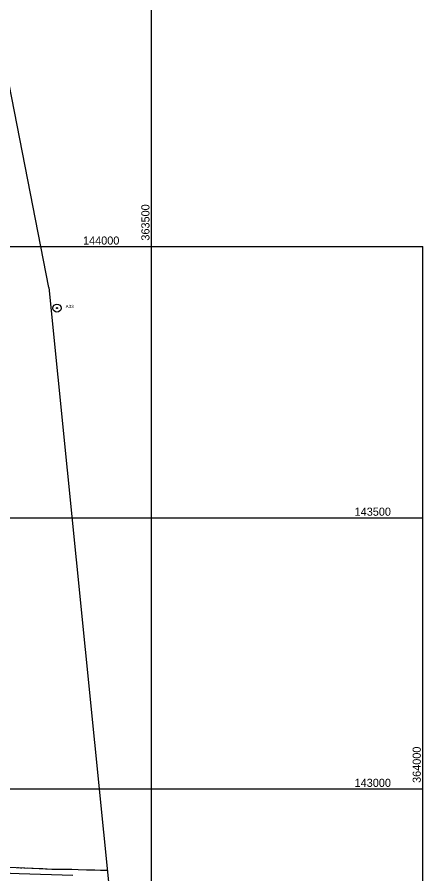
# Model space of a CAD drawing. Extents: x 353423 to 364002, y 127000 to 201942.
# Drawn here: x 363252 to 364000, y 142843 to 144423 of the extents above; entities that cross this region are included whole.
import ezdxf

# ---------------------------------------------------------------- set-up
doc = ezdxf.new("R2010")
doc.units = 0
for name, color, linetype in [('E_DTM_SlopeTop', 7, 'Continuous'), ('E_LAND_TreeLine', 7, 'Continuous'), ('E_RDWY_AsphConc', 7, 'Continuous'), ('E_RDWY_Gravel', 7, 'Continuous'), ('E_STRUCT_WingWall', 7, 'Continuous')]:
    doc.layers.add(name, color=color, linetype=linetype)

msp = doc.modelspace()

# ---------------------------------------------------------------- linework, layer by layer
at = {"layer": 'E_DTM_SlopeTop'}
msp.add_lwpolyline([(363355, 142840.1), (363256.1, 142843.7), (363174.1, 142846.7)], dxfattribs=at)
at = {"layer": 'E_LAND_TreeLine'}
for p, q in [((363500, 143500), (363500, 146000)), ((359000, 144000), (363500, 144000)), ((359500, 144000), (364000, 144000)), ((363500, 141500), (363500, 144000)), ((364000, 141500), (364000, 144000)), ((359000, 143500), (363500, 143500)), ((359500, 143500), (364000, 143500)), ((359500, 143000), (364000, 143000))]:
    msp.add_line(p, q, dxfattribs=at)
at = {"layer": 'E_RDWY_AsphConc'}
for radius in [7.5, 7.5, 0.96, 0.96]:
    msp.add_circle((363325.7, 143886.7), radius, dxfattribs=at)
at = {"layer": 'E_RDWY_Gravel'}
for points in [[(363311, 143925), (362964.8, 145696.3)], [(363311, 143925), (363512.3, 141916)]]:
    msp.add_lwpolyline(points, dxfattribs=at)
at = {"layer": 'E_STRUCT_WingWall'}
for points in [[(363219.6, 142856.6), (363265.4, 142854.5), (363292.7, 142853.5), (363316.4, 142852.3), (363337.5, 142852.3), (363352.9, 142852), (363364.7, 142851.6), (363381.2, 142850.8), (363395.6, 142850.7), (363406, 142850.5), (363414.7, 142850.3), (363418.7, 142850.3)], [(363252.7, 142855.1), (363254.7, 142855)], [(363258.7, 142854.8), (363260.7, 142854.7)], [(363264.7, 142854.5), (363265.4, 142854.5), (363266.7, 142854.4)], [(363270.7, 142854.3), (363292.7, 142853.5), (363299.8, 142853.1)], [(363299.8, 142853.1), (363316.4, 142852.3), (363328.9, 142852.3)], [(363332.9, 142852.3), (363334.9, 142852.3)], [(363339, 142852.3), (363341, 142852.2)], [(363345, 142852.2), (363347, 142852.1)], [(363351, 142852), (363352.9, 142852), (363364.7, 142851.6), (363380.1, 142850.9)], [(363380.1, 142850.9), (363381.2, 142850.8), (363395.6, 142850.7), (363406, 142850.5), (363409.2, 142850.4)], [(363413.2, 142850.3), (363414.7, 142850.3), (363415.2, 142850.3)]]:
    msp.add_lwpolyline(points, dxfattribs=at)

# ---------------------------------------------------------------- texts
at = {"layer": 'E_LAND_TreeLine'}
for s, p in [('  363500  ', (363496.2, 144000)), ('  364000  ', (363996.2, 143000))]:
    msp.add_text(s, height=15, rotation=90, dxfattribs=at).set_placement(p)
for s, p in [('  144000  ', (363362.6, 144003.8)), ('  143500  ', (363863.1, 143503.8)), ('  143000  ', (363863.1, 143003.8))]:
    msp.add_text(s, height=15, dxfattribs=at).set_placement(p)
at = {"layer": 'E_RDWY_AsphConc'}
msp.add_text('A33', height=6, dxfattribs=at).set_placement((363341.7, 143886.7))
msp.add_text('A33', height=6, dxfattribs=at).set_placement((363341.7, 143886.7))

doc.saveas('drawing.dxf')
